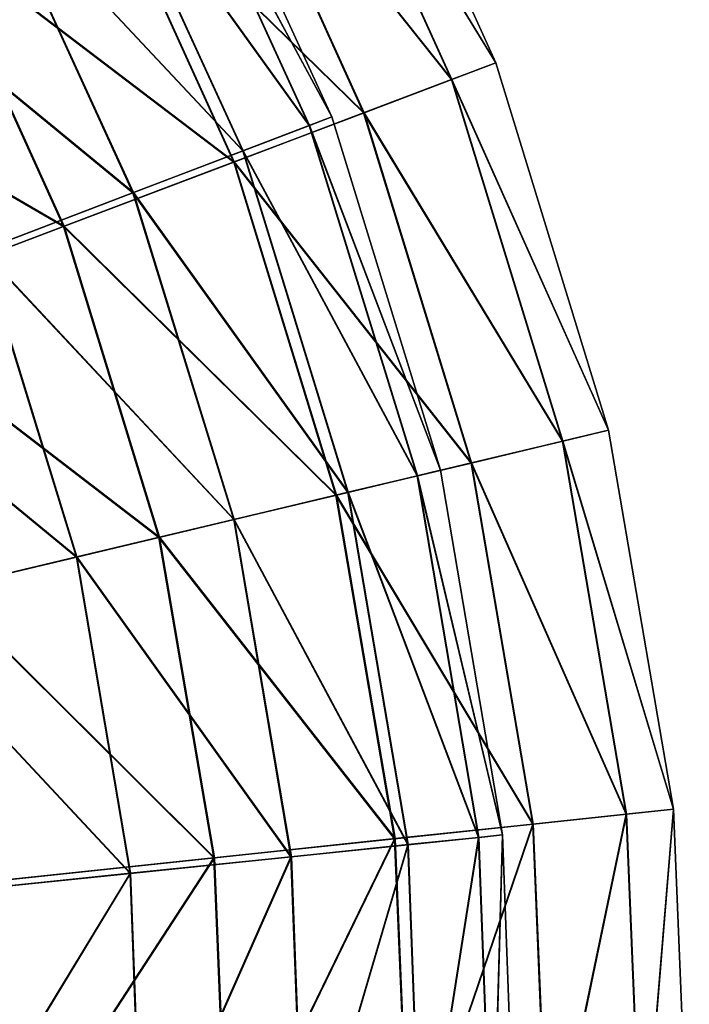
# Model space of a CAD drawing. Header units: millimetres. Extents: x -221 to 238, y -218 to 203.
# Tile 427 of 546: x 220 to 238, y -20 to 7. Entities that reach past the tile are written whole.
import ezdxf

# ---------------------------------------------------------------- set-up
doc = ezdxf.new("R2010")
doc.units = ezdxf.units.MM
doc.header["$LTSCALE"] = 25.4
doc.layers.get('0').update_dxf_attribs({"true_color": 0xff5454})

# ---------------------------------------------------------------- blocks, each defined once
blk = doc.blocks.new('KARO-V-10303.STL#1')
at = {"color": 7, "true_color": 0xffffff}
mesh = blk.add_polyface(dxfattribs=at)
corners = [(233.025, 5.39, 464.02), (227.684, 14.112, 473.988), (231.845, 4.943, 473.988), (228.797, 14.706, 464.02)]
mesh.append_faces([[corners[k] for k in face] for face in [(0, 1, 2), (1, 0, 3)]], dxfattribs={"vtx0": -1, "color": 7})
mesh = blk.add_polyface(dxfattribs=at)
corners = [(227.69, 14.115, 444.003), (233.027, 5.39, 453.972), (231.851, 4.945, 444.003), (228.799, 14.707, 453.972)]
mesh.append_faces([[corners[k] for k in face] for face in [(0, 1, 2), (1, 0, 3)]], dxfattribs={"vtx0": -1, "color": 7})
mesh = blk.add_polyface(dxfattribs=at)
corners = [(233.027, 5.39, 453.972), (228.797, 14.706, 464.02), (233.025, 5.39, 464.02), (228.799, 14.707, 453.972)]
mesh.append_faces([[corners[k] for k in face] for face in [(0, 1, 2), (1, 0, 3)]], dxfattribs={"vtx0": -1, "color": 7})
mesh = blk.add_polyface(dxfattribs=at)
corners = [(231.845, 4.943, 473.988), (225.477, 12.934, 483.72), (229.505, 4.057, 483.72), (227.684, 14.112, 473.988)]
mesh.append_faces([[corners[k] for k in face] for face in [(0, 1, 2), (1, 0, 3)]], dxfattribs={"vtx0": -1, "color": 7})
mesh = blk.add_polyface(dxfattribs=at)
corners = [(225.487, 12.94, 434.27), (231.851, 4.945, 444.003), (229.516, 4.061, 434.27), (227.69, 14.115, 444.003)]
mesh.append_faces([[corners[k] for k in face] for face in [(0, 1, 2), (1, 0, 3)]], dxfattribs={"vtx0": -1, "color": 7})
mesh = blk.add_polyface(dxfattribs=at)
corners = [(229.505, 4.057, 483.72), (222.211, 11.192, 493.061), (226.044, 2.747, 493.061), (225.477, 12.934, 483.72)]
mesh.append_faces([[corners[k] for k in face] for face in [(0, 1, 2), (1, 0, 3)]], dxfattribs={"vtx0": -1, "color": 7})
mesh = blk.add_polyface(dxfattribs=at)
corners = [(222.225, 11.199, 424.927), (229.516, 4.061, 434.27), (226.058, 2.752, 424.927), (225.487, 12.94, 434.27)]
mesh.append_faces([[corners[k] for k in face] for face in [(0, 1, 2), (1, 0, 3)]], dxfattribs={"vtx0": -1, "color": 7})
mesh = blk.add_polyface(dxfattribs=at)
corners = [(228.654, 3.95, 458.871), (223.99, 12.593, 448.872), (228.058, 3.722, 448.872), (224.551, 12.896, 458.871)]
mesh.append_faces([[corners[k] for k in face] for face in [(0, 1, 2), (1, 0, 3)]], dxfattribs={"vtx0": -1, "color": 7})
mesh = blk.add_polyface(dxfattribs=at)
corners = [(223.994, 12.595, 468.871), (228.654, 3.95, 458.871), (228.062, 3.724, 468.871), (224.551, 12.896, 458.871)]
mesh.append_faces([[corners[k] for k in face] for face in [(0, 1, 2), (1, 0, 3)]], dxfattribs={"vtx0": -1, "color": 7})
mesh = blk.add_polyface(dxfattribs=at)
corners = [(228.058, 3.722, 448.872), (222.32, 11.69, 439.033), (226.285, 3.046, 439.033), (223.99, 12.593, 448.872)]
mesh.append_faces([[corners[k] for k in face] for face in [(0, 1, 2), (1, 0, 3)]], dxfattribs={"vtx0": -1, "color": 7})
mesh = blk.add_polyface(dxfattribs=at)
corners = [(222.327, 11.694, 478.71), (228.062, 3.724, 468.871), (226.293, 3.049, 478.71), (223.994, 12.595, 468.871)]
mesh.append_faces([[corners[k] for k in face] for face in [(0, 1, 2), (1, 0, 3)]], dxfattribs={"vtx0": -1, "color": 7})
mesh = blk.add_polyface(dxfattribs=at)
corners = [(226.285, 3.046, 439.033), (219.568, 10.203, 429.515), (223.362, 1.93, 429.515), (222.32, 11.69, 439.033)]
mesh.append_faces([[corners[k] for k in face] for face in [(0, 1, 2), (1, 0, 3)]], dxfattribs={"vtx0": -1, "color": 7})
mesh = blk.add_polyface(dxfattribs=at)
corners = [(219.579, 10.209, 488.231), (226.293, 3.049, 478.71), (223.374, 1.935, 488.231), (222.327, 11.694, 478.71)]
mesh.append_faces([[corners[k] for k in face] for face in [(0, 1, 2), (1, 0, 3)]], dxfattribs={"vtx0": -1, "color": 7})
mesh = blk.add_polyface(dxfattribs=at)
corners = [(226.044, 2.747, 493.061), (217.938, 8.912, 501.865), (221.514, 1.032, 501.865), (222.211, 11.192, 493.061)]
mesh.append_faces([[corners[k] for k in face] for face in [(0, 1, 2), (1, 0, 3)]], dxfattribs={"vtx0": -1, "color": 7})
mesh = blk.add_polyface(dxfattribs=at)
corners = [(217.955, 8.921, 416.121), (226.058, 2.752, 424.927), (221.533, 1.039, 416.121), (222.225, 11.199, 424.927)]
mesh.append_faces([[corners[k] for k in face] for face in [(0, 1, 2), (1, 0, 3)]], dxfattribs={"vtx0": -1, "color": 7})
mesh = blk.add_polyface(dxfattribs=at)
corners = [(223.362, 1.93, 429.515), (215.778, 8.155, 420.468), (219.338, 0.394, 420.468), (219.568, 10.203, 429.515)]
mesh.append_faces([[corners[k] for k in face] for face in [(0, 1, 2), (1, 0, 3)]], dxfattribs={"vtx0": -1, "color": 7})
mesh = blk.add_polyface(dxfattribs=at)
corners = [(215.792, 8.163, 497.279), (223.374, 1.935, 488.231), (219.353, 0.4, 497.279), (219.579, 10.209, 488.231)]
mesh.append_faces([[corners[k] for k in face] for face in [(0, 1, 2), (1, 0, 3)]], dxfattribs={"vtx0": -1, "color": 7})
mesh = blk.add_polyface(dxfattribs=at)
corners = [(221.514, 1.032, 501.865), (212.725, 6.13, 509.992), (215.988, -1.06, 509.992), (217.938, 8.912, 501.865)]
mesh.append_faces([[corners[k] for k in face] for face in [(0, 1, 2), (1, 0, 3)]], dxfattribs={"vtx0": -1, "color": 7})
mesh = blk.add_polyface(dxfattribs=at)
corners = [(212.746, 6.142, 407.992), (221.533, 1.039, 416.121), (216.01, -1.052, 407.992), (217.955, 8.921, 416.121)]
mesh.append_faces([[corners[k] for k in face] for face in [(0, 1, 2), (1, 0, 3)]], dxfattribs={"vtx0": -1, "color": 7})
mesh = blk.add_polyface(dxfattribs=at)
corners = [(236.027, -4.391, 464.02), (231.845, 4.943, 473.988), (234.799, -4.683, 473.988), (233.025, 5.39, 464.02)]
mesh.append_faces([[corners[k] for k in face] for face in [(0, 1, 2), (1, 0, 3)]], dxfattribs={"vtx0": -1, "color": 7})
mesh = blk.add_polyface(dxfattribs=at)
corners = [(231.851, 4.945, 444.003), (236.029, -4.39, 453.972), (234.806, -4.682, 444.003), (233.027, 5.39, 453.972)]
mesh.append_faces([[corners[k] for k in face] for face in [(0, 1, 2), (1, 0, 3)]], dxfattribs={"vtx0": -1, "color": 7})
mesh = blk.add_polyface(dxfattribs=at)
corners = [(236.029, -4.39, 453.972), (233.025, 5.39, 464.02), (236.027, -4.391, 464.02), (233.027, 5.39, 453.972)]
mesh.append_faces([[corners[k] for k in face] for face in [(0, 1, 2), (1, 0, 3)]], dxfattribs={"vtx0": -1, "color": 7})
mesh = blk.add_polyface(dxfattribs=at)
corners = [(234.799, -4.683, 473.988), (229.505, 4.057, 483.72), (232.366, -5.262, 483.72), (231.845, 4.943, 473.988)]
mesh.append_faces([[corners[k] for k in face] for face in [(0, 1, 2), (1, 0, 3)]], dxfattribs={"vtx0": -1, "color": 7})
mesh = blk.add_polyface(dxfattribs=at)
corners = [(229.516, 4.061, 434.27), (234.806, -4.682, 444.003), (232.377, -5.26, 434.27), (231.851, 4.945, 444.003)]
mesh.append_faces([[corners[k] for k in face] for face in [(0, 1, 2), (1, 0, 3)]], dxfattribs={"vtx0": -1, "color": 7})
mesh = blk.add_polyface(dxfattribs=at)
corners = [(232.366, -5.262, 483.72), (226.044, 2.747, 493.061), (228.765, -6.12, 493.061), (229.505, 4.057, 483.72)]
mesh.append_faces([[corners[k] for k in face] for face in [(0, 1, 2), (1, 0, 3)]], dxfattribs={"vtx0": -1, "color": 7})
mesh = blk.add_polyface(dxfattribs=at)
corners = [(226.058, 2.752, 424.927), (232.377, -5.26, 434.27), (228.78, -6.116, 424.927), (229.516, 4.061, 434.27)]
mesh.append_faces([[corners[k] for k in face] for face in [(0, 1, 2), (1, 0, 3)]], dxfattribs={"vtx0": -1, "color": 7})
mesh = blk.add_polyface(dxfattribs=at)
corners = [(231.554, -5.456, 458.871), (228.058, 3.722, 448.872), (230.934, -5.603, 448.872), (228.654, 3.95, 458.871)]
mesh.append_faces([[corners[k] for k in face] for face in [(0, 1, 2), (1, 0, 3)]], dxfattribs={"vtx0": -1, "color": 7})
mesh = blk.add_polyface(dxfattribs=at)
corners = [(228.062, 3.724, 468.871), (231.554, -5.456, 458.871), (230.938, -5.602, 468.871), (228.654, 3.95, 458.871)]
mesh.append_faces([[corners[k] for k in face] for face in [(0, 1, 2), (1, 0, 3)]], dxfattribs={"vtx0": -1, "color": 7})
mesh = blk.add_polyface(dxfattribs=at)
corners = [(230.934, -5.603, 448.872), (226.285, 3.046, 439.033), (229.088, -6.043, 439.033), (228.058, 3.722, 448.872)]
mesh.append_faces([[corners[k] for k in face] for face in [(0, 1, 2), (1, 0, 3)]], dxfattribs={"vtx0": -1, "color": 7})
mesh = blk.add_polyface(dxfattribs=at)
corners = [(226.293, 3.049, 478.71), (230.938, -5.602, 468.871), (229.096, -6.041, 478.71), (228.062, 3.724, 468.871)]
mesh.append_faces([[corners[k] for k in face] for face in [(0, 1, 2), (1, 0, 3)]], dxfattribs={"vtx0": -1, "color": 7})
mesh = blk.add_polyface(dxfattribs=at)
corners = [(229.088, -6.043, 439.033), (223.362, 1.93, 429.515), (226.044, -6.767, 429.515), (226.285, 3.046, 439.033)]
mesh.append_faces([[corners[k] for k in face] for face in [(0, 1, 2), (1, 0, 3)]], dxfattribs={"vtx0": -1, "color": 7})
mesh = blk.add_polyface(dxfattribs=at)
corners = [(223.374, 1.935, 488.231), (229.096, -6.041, 478.71), (226.057, -6.764, 488.231), (226.293, 3.049, 478.71)]
mesh.append_faces([[corners[k] for k in face] for face in [(0, 1, 2), (1, 0, 3)]], dxfattribs={"vtx0": -1, "color": 7})
mesh = blk.add_polyface(dxfattribs=at)
corners = [(228.765, -6.12, 493.061), (221.514, 1.032, 501.865), (224.053, -7.241, 501.865), (226.044, 2.747, 493.061)]
mesh.append_faces([[corners[k] for k in face] for face in [(0, 1, 2), (1, 0, 3)]], dxfattribs={"vtx0": -1, "color": 7})
mesh = blk.add_polyface(dxfattribs=at)
corners = [(221.533, 1.039, 416.121), (228.78, -6.116, 424.927), (224.072, -7.236, 416.121), (226.058, 2.752, 424.927)]
mesh.append_faces([[corners[k] for k in face] for face in [(0, 1, 2), (1, 0, 3)]], dxfattribs={"vtx0": -1, "color": 7})
mesh = blk.add_polyface(dxfattribs=at)
corners = [(226.044, -6.767, 429.515), (219.338, 0.394, 420.468), (221.854, -7.765, 420.468), (223.362, 1.93, 429.515)]
mesh.append_faces([[corners[k] for k in face] for face in [(0, 1, 2), (1, 0, 3)]], dxfattribs={"vtx0": -1, "color": 7})
mesh = blk.add_polyface(dxfattribs=at)
corners = [(219.353, 0.4, 497.279), (226.057, -6.764, 488.231), (221.87, -7.761, 497.279), (223.374, 1.935, 488.231)]
mesh.append_faces([[corners[k] for k in face] for face in [(0, 1, 2), (1, 0, 3)]], dxfattribs={"vtx0": -1, "color": 7})
mesh = blk.add_polyface(dxfattribs=at)
corners = [(224.053, -7.241, 501.865), (215.988, -1.06, 509.992), (218.305, -8.609, 509.992), (221.514, 1.032, 501.865)]
mesh.append_faces([[corners[k] for k in face] for face in [(0, 1, 2), (1, 0, 3)]], dxfattribs={"vtx0": -1, "color": 7})
mesh = blk.add_polyface(dxfattribs=at)
corners = [(216.01, -1.052, 407.992), (224.072, -7.236, 416.121), (218.328, -8.604, 407.992), (221.533, 1.039, 416.121)]
mesh.append_faces([[corners[k] for k in face] for face in [(0, 1, 2), (1, 0, 3)]], dxfattribs={"vtx0": -1, "color": 7})
mesh = blk.add_polyface(dxfattribs=at)
corners = [(221.854, -7.765, 420.468), (214.275, -1.538, 412.04), (216.583, -9.019, 412.04), (219.338, 0.394, 420.468)]
mesh.append_faces([[corners[k] for k in face] for face in [(0, 1, 2), (1, 0, 3)]], dxfattribs={"vtx0": -1, "color": 7})
mesh = blk.add_polyface(dxfattribs=at)
corners = [(214.294, -1.531, 505.71), (221.87, -7.761, 497.279), (216.602, -9.015, 505.71), (219.353, 0.4, 497.279)]
mesh.append_faces([[corners[k] for k in face] for face in [(0, 1, 2), (1, 0, 3)]], dxfattribs={"vtx0": -1, "color": 7})
mesh = blk.add_polyface(dxfattribs=at)
corners = [(237.753, -14.475, 464.02), (234.799, -4.683, 473.988), (236.498, -14.608, 473.988), (236.027, -4.391, 464.02)]
mesh.append_faces([[corners[k] for k in face] for face in [(0, 1, 2), (1, 0, 3)]], dxfattribs={"vtx0": -1, "color": 7})
mesh = blk.add_polyface(dxfattribs=at)
corners = [(234.806, -4.682, 444.003), (237.756, -14.475, 453.972), (236.505, -14.607, 444.003), (236.029, -4.39, 453.972)]
mesh.append_faces([[corners[k] for k in face] for face in [(0, 1, 2), (1, 0, 3)]], dxfattribs={"vtx0": -1, "color": 7})
mesh = blk.add_polyface(dxfattribs=at)
corners = [(237.756, -14.475, 453.972), (236.027, -4.391, 464.02), (237.753, -14.475, 464.02), (236.029, -4.39, 453.972)]
mesh.append_faces([[corners[k] for k in face] for face in [(0, 1, 2), (1, 0, 3)]], dxfattribs={"vtx0": -1, "color": 7})
mesh = blk.add_polyface(dxfattribs=at)
corners = [(236.498, -14.608, 473.988), (232.366, -5.262, 483.72), (234.011, -14.871, 483.72), (234.799, -4.683, 473.988)]
mesh.append_faces([[corners[k] for k in face] for face in [(0, 1, 2), (1, 0, 3)]], dxfattribs={"vtx0": -1, "color": 7})
mesh = blk.add_polyface(dxfattribs=at)
corners = [(232.377, -5.26, 434.27), (236.505, -14.607, 444.003), (234.022, -14.87, 434.27), (234.806, -4.682, 444.003)]
mesh.append_faces([[corners[k] for k in face] for face in [(0, 1, 2), (1, 0, 3)]], dxfattribs={"vtx0": -1, "color": 7})
mesh = blk.add_polyface(dxfattribs=at)
corners = [(234.011, -14.871, 483.72), (228.765, -6.12, 493.061), (230.33, -15.261, 493.061), (232.366, -5.262, 483.72)]
mesh.append_faces([[corners[k] for k in face] for face in [(0, 1, 2), (1, 0, 3)]], dxfattribs={"vtx0": -1, "color": 7})
mesh = blk.add_polyface(dxfattribs=at)
corners = [(228.78, -6.116, 424.927), (234.022, -14.87, 434.27), (230.346, -15.259, 424.927), (232.377, -5.26, 434.27)]
mesh.append_faces([[corners[k] for k in face] for face in [(0, 1, 2), (1, 0, 3)]], dxfattribs={"vtx0": -1, "color": 7})
mesh = blk.add_polyface(dxfattribs=at)
corners = [(233.202, -15.159, 458.871), (230.934, -5.603, 448.872), (232.568, -15.224, 448.872), (231.554, -5.456, 458.871)]
mesh.append_faces([[corners[k] for k in face] for face in [(0, 1, 2), (1, 0, 3)]], dxfattribs={"vtx0": -1, "color": 7})
mesh = blk.add_polyface(dxfattribs=at)
corners = [(230.938, -5.602, 468.871), (233.202, -15.159, 458.871), (232.572, -15.224, 468.871), (231.554, -5.456, 458.871)]
mesh.append_faces([[corners[k] for k in face] for face in [(0, 1, 2), (1, 0, 3)]], dxfattribs={"vtx0": -1, "color": 7})
mesh = blk.add_polyface(dxfattribs=at)
corners = [(232.568, -15.224, 448.872), (229.088, -6.043, 439.033), (230.68, -15.419, 439.033), (230.934, -5.603, 448.872)]
mesh.append_faces([[corners[k] for k in face] for face in [(0, 1, 2), (1, 0, 3)]], dxfattribs={"vtx0": -1, "color": 7})
mesh = blk.add_polyface(dxfattribs=at)
corners = [(229.096, -6.041, 478.71), (232.572, -15.224, 468.871), (230.688, -15.418, 478.71), (230.938, -5.602, 468.871)]
mesh.append_faces([[corners[k] for k in face] for face in [(0, 1, 2), (1, 0, 3)]], dxfattribs={"vtx0": -1, "color": 7})
mesh = blk.add_polyface(dxfattribs=at)
corners = [(230.33, -15.261, 493.061), (224.053, -7.241, 501.865), (225.513, -15.771, 501.865), (228.765, -6.12, 493.061)]
mesh.append_faces([[corners[k] for k in face] for face in [(0, 1, 2), (1, 0, 3)]], dxfattribs={"vtx0": -1, "color": 7})
mesh = blk.add_polyface(dxfattribs=at)
corners = [(224.072, -7.236, 416.121), (230.346, -15.259, 424.927), (225.533, -15.769, 416.121), (228.78, -6.116, 424.927)]
mesh.append_faces([[corners[k] for k in face] for face in [(0, 1, 2), (1, 0, 3)]], dxfattribs={"vtx0": -1, "color": 7})
mesh = blk.add_polyface(dxfattribs=at)
corners = [(230.68, -15.419, 439.033), (226.044, -6.767, 429.515), (227.568, -15.74, 429.515), (229.088, -6.043, 439.033)]
mesh.append_faces([[corners[k] for k in face] for face in [(0, 1, 2), (1, 0, 3)]], dxfattribs={"vtx0": -1, "color": 7})
mesh = blk.add_polyface(dxfattribs=at)
corners = [(226.057, -6.764, 488.231), (230.688, -15.418, 478.71), (227.581, -15.739, 488.231), (229.096, -6.041, 478.71)]
mesh.append_faces([[corners[k] for k in face] for face in [(0, 1, 2), (1, 0, 3)]], dxfattribs={"vtx0": -1, "color": 7})
mesh = blk.add_polyface(dxfattribs=at)
corners = [(227.568, -15.74, 429.515), (221.854, -7.765, 420.468), (223.283, -16.182, 420.468), (226.044, -6.767, 429.515)]
mesh.append_faces([[corners[k] for k in face] for face in [(0, 1, 2), (1, 0, 3)]], dxfattribs={"vtx0": -1, "color": 7})
mesh = blk.add_polyface(dxfattribs=at)
corners = [(221.87, -7.761, 497.279), (227.581, -15.739, 488.231), (223.299, -16.18, 497.279), (226.057, -6.764, 488.231)]
mesh.append_faces([[corners[k] for k in face] for face in [(0, 1, 2), (1, 0, 3)]], dxfattribs={"vtx0": -1, "color": 7})
mesh = blk.add_polyface(dxfattribs=at)
corners = [(225.513, -15.771, 501.865), (218.305, -8.609, 509.992), (219.637, -16.393, 509.992), (224.053, -7.241, 501.865)]
mesh.append_faces([[corners[k] for k in face] for face in [(0, 1, 2), (1, 0, 3)]], dxfattribs={"vtx0": -1, "color": 7})
mesh = blk.add_polyface(dxfattribs=at)
corners = [(218.328, -8.604, 407.992), (225.533, -15.769, 416.121), (219.661, -16.39, 407.992), (224.072, -7.236, 416.121)]
mesh.append_faces([[corners[k] for k in face] for face in [(0, 1, 2), (1, 0, 3)]], dxfattribs={"vtx0": -1, "color": 7})
mesh = blk.add_polyface(dxfattribs=at)
corners = [(223.283, -16.182, 420.468), (216.583, -9.019, 412.04), (217.893, -16.738, 412.04), (221.854, -7.765, 420.468)]
mesh.append_faces([[corners[k] for k in face] for face in [(0, 1, 2), (1, 0, 3)]], dxfattribs={"vtx0": -1, "color": 7})
mesh = blk.add_polyface(dxfattribs=at)
corners = [(216.602, -9.015, 505.71), (223.299, -16.18, 497.279), (217.913, -16.736, 505.71), (221.87, -7.761, 497.279)]
mesh.append_faces([[corners[k] for k in face] for face in [(0, 1, 2), (1, 0, 3)]], dxfattribs={"vtx0": -1, "color": 7})
mesh = blk.add_polyface(dxfattribs=at)
corners = [(236.498, -14.608, 473.988), (234.414, -24.612, 483.72), (236.914, -24.669, 473.988), (234.011, -14.871, 483.72)]
mesh.append_faces([[corners[k] for k in face] for face in [(0, 1, 2), (1, 0, 3)]], dxfattribs={"vtx0": -1, "color": 7})
mesh = blk.add_polyface(dxfattribs=at)
corners = [(234.425, -24.612, 434.27), (236.505, -14.607, 444.003), (236.921, -24.669, 444.003), (234.022, -14.87, 434.27)]
mesh.append_faces([[corners[k] for k in face] for face in [(0, 1, 2), (1, 0, 3)]], dxfattribs={"vtx0": -1, "color": 7})
mesh = blk.add_polyface(dxfattribs=at)
corners = [(237.753, -14.475, 464.02), (236.914, -24.669, 473.988), (238.176, -24.697, 464.02), (236.498, -14.608, 473.988)]
mesh.append_faces([[corners[k] for k in face] for face in [(0, 1, 2), (1, 0, 3)]], dxfattribs={"vtx0": -1, "color": 7})
mesh = blk.add_polyface(dxfattribs=at)
corners = [(236.921, -24.669, 444.003), (237.756, -14.475, 453.972), (238.178, -24.697, 453.972), (236.505, -14.607, 444.003)]
mesh.append_faces([[corners[k] for k in face] for face in [(0, 1, 2), (1, 0, 3)]], dxfattribs={"vtx0": -1, "color": 7})
mesh = blk.add_polyface(dxfattribs=at)
corners = [(237.756, -14.475, 453.972), (238.176, -24.697, 464.02), (238.178, -24.697, 453.972), (237.753, -14.475, 464.02)]
mesh.append_faces([[corners[k] for k in face] for face in [(0, 1, 2), (1, 0, 3)]], dxfattribs={"vtx0": -1, "color": 7})
mesh = blk.add_polyface(dxfattribs=at)
corners = [(234.011, -14.871, 483.72), (230.713, -24.527, 493.061), (234.414, -24.612, 483.72), (230.33, -15.261, 493.061)]
mesh.append_faces([[corners[k] for k in face] for face in [(0, 1, 2), (1, 0, 3)]], dxfattribs={"vtx0": -1, "color": 7})
mesh = blk.add_polyface(dxfattribs=at)
corners = [(230.729, -24.528, 424.927), (234.022, -14.87, 434.27), (234.425, -24.612, 434.27), (230.346, -15.259, 424.927)]
mesh.append_faces([[corners[k] for k in face] for face in [(0, 1, 2), (1, 0, 3)]], dxfattribs={"vtx0": -1, "color": 7})
mesh = blk.add_polyface(dxfattribs=at)
corners = [(233.202, -15.159, 458.871), (232.932, -24.977, 448.872), (233.57, -24.994, 458.871), (232.568, -15.224, 448.872)]
mesh.append_faces([[corners[k] for k in face] for face in [(0, 1, 2), (1, 0, 3)]], dxfattribs={"vtx0": -1, "color": 7})
mesh = blk.add_polyface(dxfattribs=at)
corners = [(232.937, -24.977, 468.871), (233.202, -15.159, 458.871), (233.57, -24.994, 458.871), (232.572, -15.224, 468.871)]
mesh.append_faces([[corners[k] for k in face] for face in [(0, 1, 2), (1, 0, 3)]], dxfattribs={"vtx0": -1, "color": 7})
mesh = blk.add_polyface(dxfattribs=at)
corners = [(230.33, -15.261, 493.061), (225.871, -24.417, 501.865), (230.713, -24.527, 493.061), (225.513, -15.771, 501.865)]
mesh.append_faces([[corners[k] for k in face] for face in [(0, 1, 2), (1, 0, 3)]], dxfattribs={"vtx0": -1, "color": 7})
mesh = blk.add_polyface(dxfattribs=at)
corners = [(225.891, -24.417, 416.121), (230.346, -15.259, 424.927), (230.729, -24.528, 424.927), (225.533, -15.769, 416.121)]
mesh.append_faces([[corners[k] for k in face] for face in [(0, 1, 2), (1, 0, 3)]], dxfattribs={"vtx0": -1, "color": 7})
mesh = blk.add_polyface(dxfattribs=at)
corners = [(230.68, -15.419, 439.033), (227.908, -24.835, 429.515), (231.035, -24.923, 439.033), (227.568, -15.74, 429.515)]
mesh.append_faces([[corners[k] for k in face] for face in [(0, 1, 2), (1, 0, 3)]], dxfattribs={"vtx0": -1, "color": 7})
mesh = blk.add_polyface(dxfattribs=at)
corners = [(227.921, -24.836, 488.231), (230.688, -15.418, 478.71), (231.043, -24.923, 478.71), (227.581, -15.739, 488.231)]
mesh.append_faces([[corners[k] for k in face] for face in [(0, 1, 2), (1, 0, 3)]], dxfattribs={"vtx0": -1, "color": 7})
mesh = blk.add_polyface(dxfattribs=at)
corners = [(232.568, -15.224, 448.872), (231.035, -24.923, 439.033), (232.932, -24.977, 448.872), (230.68, -15.419, 439.033)]
mesh.append_faces([[corners[k] for k in face] for face in [(0, 1, 2), (1, 0, 3)]], dxfattribs={"vtx0": -1, "color": 7})
mesh = blk.add_polyface(dxfattribs=at)
corners = [(231.043, -24.923, 478.71), (232.572, -15.224, 468.871), (232.937, -24.977, 468.871), (230.688, -15.418, 478.71)]
mesh.append_faces([[corners[k] for k in face] for face in [(0, 1, 2), (1, 0, 3)]], dxfattribs={"vtx0": -1, "color": 7})
mesh = blk.add_polyface(dxfattribs=at)
corners = [(225.513, -15.771, 501.865), (219.964, -24.282, 509.992), (225.871, -24.417, 501.865), (219.637, -16.393, 509.992)]
mesh.append_faces([[corners[k] for k in face] for face in [(0, 1, 2), (1, 0, 3)]], dxfattribs={"vtx0": -1, "color": 7})
mesh = blk.add_polyface(dxfattribs=at)
corners = [(219.988, -24.283, 407.992), (225.533, -15.769, 416.121), (225.891, -24.417, 416.121), (219.661, -16.39, 407.992)]
mesh.append_faces([[corners[k] for k in face] for face in [(0, 1, 2), (1, 0, 3)]], dxfattribs={"vtx0": -1, "color": 7})
mesh = blk.add_polyface(dxfattribs=at)
corners = [(227.568, -15.74, 429.515), (223.602, -24.714, 420.468), (227.908, -24.835, 429.515), (223.283, -16.182, 420.468)]
mesh.append_faces([[corners[k] for k in face] for face in [(0, 1, 2), (1, 0, 3)]], dxfattribs={"vtx0": -1, "color": 7})
mesh = blk.add_polyface(dxfattribs=at)
corners = [(223.618, -24.715, 497.279), (227.581, -15.739, 488.231), (227.921, -24.836, 488.231), (223.299, -16.18, 497.279)]
mesh.append_faces([[corners[k] for k in face] for face in [(0, 1, 2), (1, 0, 3)]], dxfattribs={"vtx0": -1, "color": 7})
mesh = blk.add_polyface(dxfattribs=at)
corners = [(223.283, -16.182, 420.468), (218.186, -24.562, 412.04), (223.602, -24.714, 420.468), (217.893, -16.738, 412.04)]
mesh.append_faces([[corners[k] for k in face] for face in [(0, 1, 2), (1, 0, 3)]], dxfattribs={"vtx0": -1, "color": 7})
mesh = blk.add_polyface(dxfattribs=at)
corners = [(218.206, -24.562, 505.71), (223.299, -16.18, 497.279), (223.618, -24.715, 497.279), (217.913, -16.736, 505.71)]
mesh.append_faces([[corners[k] for k in face] for face in [(0, 1, 2), (1, 0, 3)]], dxfattribs={"vtx0": -1, "color": 7})

msp = doc.modelspace()

# ---------------------------------------------------------------- block references
at = {"color": 0}
msp.add_blockref('KARO-V-10303.STL#1', (0, 0), dxfattribs=at)

doc.saveas('drawing.dxf')
